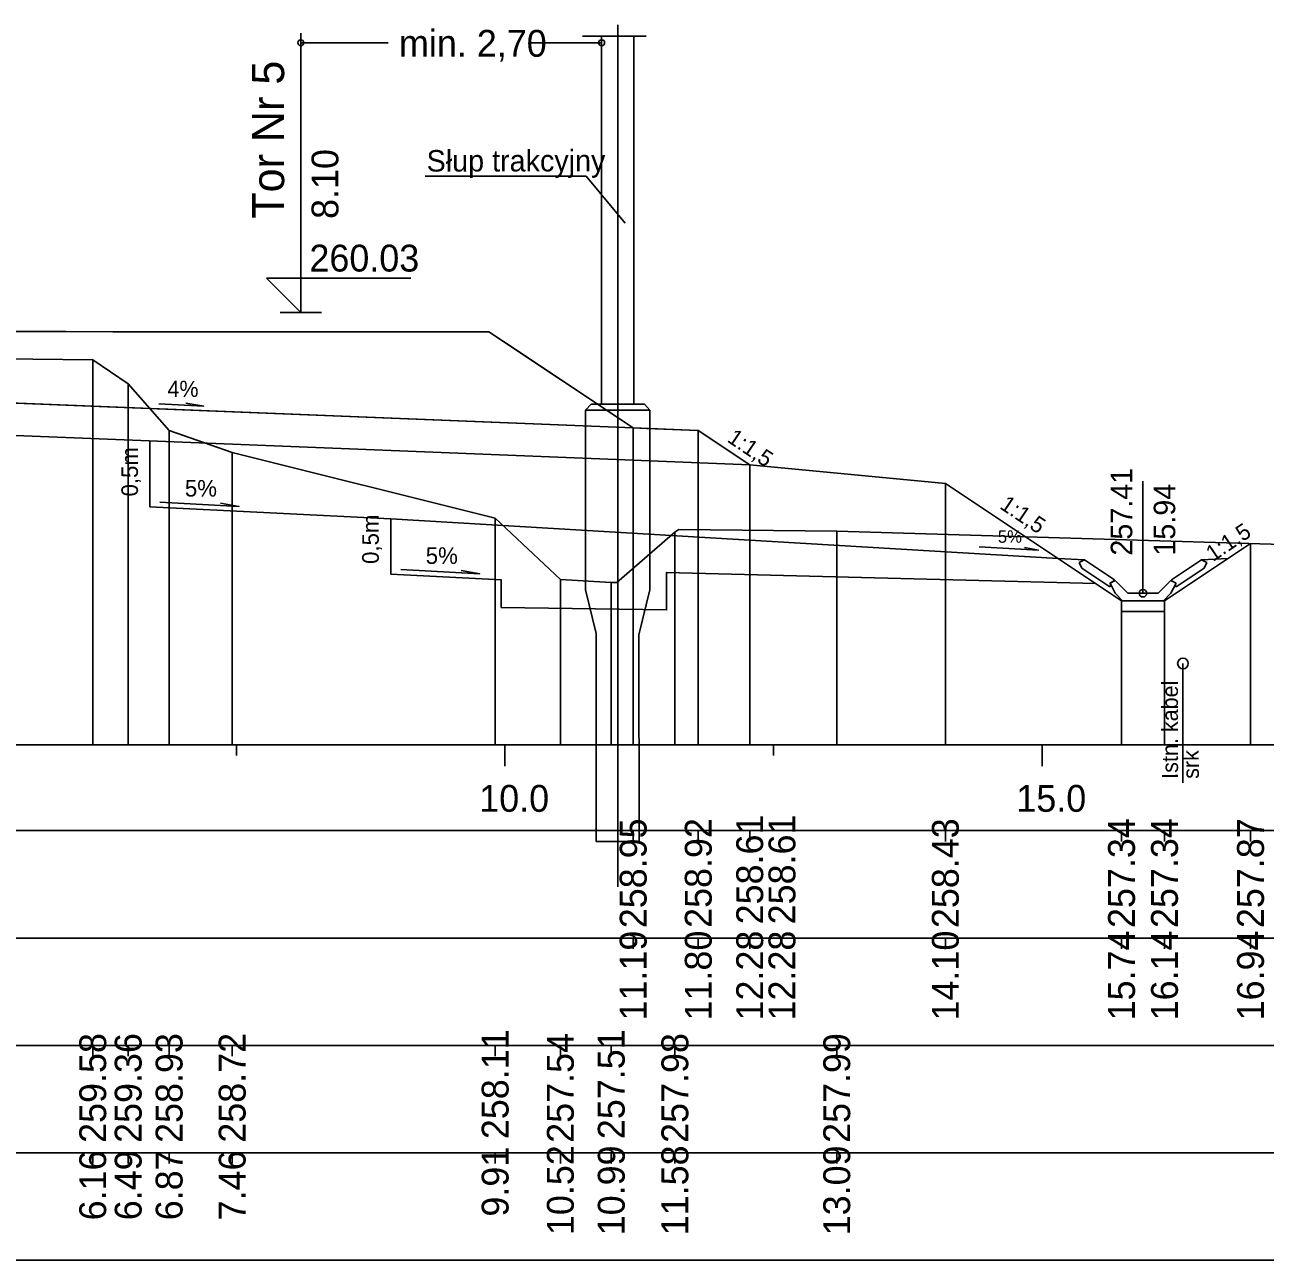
# Model space of a CAD drawing. Extents: x 6516023 to 6560129, y 5513077 to 5529206.
# Drawn here: x 6516562.99 to 6516574.54, y 5514501.31 to 5514512.81 of the extents above; entities that cross this region are included whole.
import ezdxf

# ---------------------------------------------------------------- set-up
doc = ezdxf.new("R2010")
doc.units = 0
for name, color, linetype in [('IR_default', 7, 'Continuous'), ('TOR_PRZEK_N-branze', 7, 'Continuous'), ('TOR_PRZEK_P-kable', 7, 'Continuous'), ('TOR_PRZEK_P-komponent', 7, 'Continuous'), ('TOR_PRZEK_P-odwodnienie', 7, 'Continuous'), ('TOR_PRZEK_P-opisy', 7, 'Continuous'), ('TOR_PRZEK_P-schodkowanie+wymiana', 7, 'Continuous'), ('TOR_PRZEK_P-tabelka istniejace', 7, 'Continuous'), ('TOR_PRZEK_P-tabelka projektowane', 7, 'Continuous'), ('TOR_PRZEK_P-teren istniejacy', 7, 'Continuous'), ('TOR_PRZEK_P-tory projektowane', 7, 'Continuous'), ('TOR_PRZEK_P-uklad odniesienia', 7, 'Continuous'), ('TOR_PRZEK_P-warstwa ochronna I', 7, 'Continuous'), ('TOR_PRZEK_P-warstwa ochronna II', 7, 'Continuous'), ('TOR_PS_T-skarpy projektowane', 7, 'Continuous')]:
    doc.layers.add(name, color=color, linetype=linetype)

msp = doc.modelspace()

# ---------------------------------------------------------------- linework, layer by layer
at = {"layer": 'IR_default'}
msp.add_lwpolyline([(6516561.866, 5514509.952), (6516563.263, 5514509.952), (6516563.374, 5514509.952), (6516563.813, 5514509.951), (6516564.521, 5514509.951), (6516567.313, 5514509.951), (6516567.586, 5514509.769), (6516568.657, 5514509.055), (6516568.78, 5514509.05), (6516569.263, 5514509.031), (6516569.393, 5514508.945), (6516569.742, 5514508.712), (6516571.563, 5514508.539), (6516573.203, 5514507.446), (6516573.603, 5514507.446), (6516574.404, 5514507.98)], dxfattribs=at)
at = {"layer": 'TOR_PRZEK_N-branze'}
for p, q in [((6516568.777, 5514512.704), (6516568.185, 5514512.704)), ((6516568.513, 5514504.783), (6516568.513, 5514512.808))]:
    msp.add_line(p, q, dxfattribs=at)
for points in [[(6516568.363, 5514512.704), (6516568.363, 5514509.276)], [(6516568.663, 5514509.276), (6516568.663, 5514512.704)], [(6516568.813, 5514509.219), (6516568.761, 5514509.276), (6516568.265, 5514509.276), (6516568.213, 5514509.219)], [(6516568.213, 5514509.219), (6516568.213, 5514507.548), (6516568.313, 5514507.14), (6516568.313, 5514505.204), (6516568.713, 5514505.204), (6516568.71, 5514507.129), (6516568.813, 5514507.548), (6516568.813, 5514509.219), (6516568.213, 5514509.219)]]:
    msp.add_lwpolyline(points, dxfattribs=at)
at = {"layer": 'TOR_PRZEK_P-kable'}
msp.add_line((6516573.775, 5514506.862), (6516573.775, 5514505.752), dxfattribs=at)
msp.add_circle((6516573.775, 5514506.862), 0.05, dxfattribs=at)
at = {"layer": 'TOR_PRZEK_P-komponent'}
msp.add_lwpolyline([(6516551.348, 5514509.951), (6516553.098, 5514509.951), (6516551.979, 5514509.951), (6516554.848, 5514509.951), (6516555.713, 5514509.951), (6516557.463, 5514509.951), (6516559.213, 5514509.951), (6516559.763, 5514509.952), (6516561.513, 5514509.952), (6516563.263, 5514509.952), (6516563.813, 5514509.951), (6516567.313, 5514509.951), (6516568.657, 5514509.055), (6516559.488, 5514509.422), (6516549.985, 5514509.042)], close=True, dxfattribs=at)
at = {"layer": 'TOR_PRZEK_P-odwodnienie'}
for p, q in [((6516573.403, 5514507.516), (6516573.403, 5514508.56)), ((6516573.094, 5514507.575), (6516572.833, 5514507.749)), ((6516573.138, 5514507.642), (6516572.858, 5514507.828)), ((6516573.668, 5514507.642), (6516573.948, 5514507.828)), ((6516573.712, 5514507.575), (6516573.973, 5514507.749)), ((6516573.096, 5514507.611), (6516573.143, 5514507.635)), ((6516573.138, 5514507.642), (6516573.13, 5514507.629)), ((6516573.263, 5514507.516), (6516573.143, 5514507.635)), ((6516573.543, 5514507.516), (6516573.663, 5514507.635)), ((6516573.663, 5514507.635), (6516573.711, 5514507.611)), ((6516573.668, 5514507.642), (6516573.676, 5514507.629)), ((6516573.105, 5514507.592), (6516573.094, 5514507.575)), ((6516573.263, 5514507.516), (6516573.543, 5514507.516)), ((6516573.701, 5514507.592), (6516573.712, 5514507.575)), ((6516573.213, 5514507.446), (6516573.593, 5514507.446))]:
    msp.add_line(p, q, dxfattribs=at)
for points in [[(6516572.612, 5514507.84), (6516572.858, 5514507.828)], [(6516572.808, 5514507.802), (6516572.858, 5514507.828)], [(6516572.808, 5514507.802), (6516572.833, 5514507.749)], [(6516574.194, 5514507.84), (6516573.948, 5514507.828)], [(6516573.998, 5514507.802), (6516573.948, 5514507.828)], [(6516573.998, 5514507.802), (6516573.973, 5514507.749)], [(6516573.13, 5514507.629), (6516573.095, 5514507.61)], [(6516573.676, 5514507.629), (6516573.711, 5514507.61)], [(6516573.095, 5514507.61), (6516573.105, 5514507.592)], [(6516573.143, 5514507.516), (6516573.096, 5514507.611)], [(6516573.213, 5514507.446), (6516573.143, 5514507.516)], [(6516573.593, 5514507.446), (6516573.663, 5514507.516)], [(6516573.663, 5514507.516), (6516573.711, 5514507.611)], [(6516573.711, 5514507.61), (6516573.701, 5514507.592)], [(6516573.603, 5514507.446), (6516573.203, 5514507.446), (6516573.203, 5514507.346), (6516573.603, 5514507.346), (6516573.603, 5514507.446)]]:
    msp.add_lwpolyline(points, dxfattribs=at)
msp.add_circle((6516573.403, 5514507.516), 0.035, dxfattribs=at)
at = {"layer": 'TOR_PRZEK_P-opisy'}
for p, q in [((6516565.563, 5514512.496), (6516565.563, 5514512.731)), ((6516565.563, 5514512.641), (6516566.377, 5514512.641)), ((6516567.688, 5514512.641), (6516568.363, 5514512.641)), ((6516568.363, 5514512.24), (6516568.363, 5514512.475))]:
    msp.add_line(p, q, dxfattribs=at)
for points in [[(6516566.721, 5514511.398), (6516568.218, 5514511.398), (6516568.582, 5514510.961)], [(6516564.241, 5514509.278), (6516564.659, 5514509.259), (6516564.492, 5514509.287)]]:
    msp.add_lwpolyline(points, dxfattribs=at)
for centre in [(6516565.563, 5514512.641), (6516568.363, 5514512.641)]:
    msp.add_circle(centre, 0.0281, dxfattribs=at)
at = {"layer": 'TOR_PRZEK_P-schodkowanie+wymiana'}
for p, q in [((6516564.158, 5514508.935), (6516564.158, 5514508.32)), ((6516564.158, 5514508.32), (6516566.397, 5514508.208)), ((6516566.4, 5514508.208), (6516566.4, 5514507.693)), ((6516566.4, 5514508.208), (6516572.612, 5514507.84)), ((6516566.4, 5514507.693), (6516567.43, 5514507.642)), ((6516567.427, 5514507.642), (6516567.427, 5514507.383))]:
    msp.add_line(p, q, dxfattribs=at)
msp.add_lwpolyline([(6516567.427, 5514507.383), (6516568.968, 5514507.36), (6516568.968, 5514507.71), (6516572.963, 5514507.606)], dxfattribs=at)
at = {"layer": 'TOR_PRZEK_P-tabelka istniejace'}
for p, q in [((6516563.626, 5514503.206), (6516563.626, 5514503.306)), ((6516563.956, 5514503.206), (6516563.956, 5514503.306)), ((6516564.337, 5514503.206), (6516564.337, 5514503.306)), ((6516564.924, 5514503.206), (6516564.924, 5514503.306)), ((6516567.372, 5514503.206), (6516567.372, 5514503.306)), ((6516567.979, 5514503.206), (6516567.979, 5514503.306)), ((6516568.453, 5514503.206), (6516568.453, 5514503.306)), ((6516569.045, 5514503.206), (6516569.045, 5514503.306)), ((6516570.552, 5514503.206), (6516570.552, 5514503.306)), ((6516518.663, 5514502.306), (6516592.463, 5514502.306)), ((6516563.626, 5514502.206), (6516563.626, 5514502.306)), ((6516563.956, 5514502.206), (6516563.956, 5514502.306)), ((6516564.337, 5514502.206), (6516564.337, 5514502.306)), ((6516564.924, 5514502.206), (6516564.924, 5514502.306)), ((6516567.372, 5514502.206), (6516567.372, 5514502.306)), ((6516567.979, 5514502.206), (6516567.979, 5514502.306)), ((6516568.453, 5514502.206), (6516568.453, 5514502.306)), ((6516569.045, 5514502.206), (6516569.045, 5514502.306)), ((6516570.552, 5514502.206), (6516570.552, 5514502.306))]:
    msp.add_line(p, q, dxfattribs=at)
for points in [[(6516563.626, 5514509.69), (6516563.626, 5514506.306), (6516563.626, 5514506.176), (6516563.626, 5514506.106)], [(6516563.956, 5514509.466), (6516563.956, 5514506.306), (6516563.956, 5514506.176), (6516563.956, 5514506.106)], [(6516564.337, 5514509.032), (6516564.337, 5514506.306), (6516564.337, 5514506.176), (6516564.337, 5514506.106)], [(6516564.924, 5514508.826), (6516564.924, 5514506.306), (6516564.924, 5514506.176), (6516564.924, 5514506.106)], [(6516567.372, 5514508.216), (6516567.372, 5514506.306), (6516567.372, 5514506.176), (6516567.372, 5514506.106)], [(6516569.045, 5514508.084), (6516569.045, 5514506.306), (6516569.045, 5514506.176), (6516569.045, 5514506.106)], [(6516570.552, 5514508.095), (6516570.552, 5514506.306), (6516570.552, 5514506.176), (6516570.552, 5514506.106)], [(6516567.979, 5514507.645), (6516567.979, 5514506.306), (6516567.979, 5514506.176), (6516567.979, 5514506.106)], [(6516568.453, 5514507.617), (6516568.453, 5514506.306), (6516568.453, 5514506.176), (6516568.453, 5514506.106)]]:
    msp.add_lwpolyline(points, dxfattribs=at)
msp.add_lwpolyline([(6516518.663, 5514503.306), (6516518.663, 5514501.306), (6516592.463, 5514501.306), (6516592.463, 5514503.306)], close=True, dxfattribs=at)
at = {"layer": 'TOR_PRZEK_P-tabelka projektowane'}
for p, q in [((6516568.657, 5514505.206), (6516568.657, 5514505.306)), ((6516569.263, 5514505.206), (6516569.263, 5514505.306)), ((6516569.742, 5514505.206), (6516569.742, 5514505.306)), ((6516571.563, 5514505.206), (6516571.563, 5514505.306)), ((6516573.203, 5514505.206), (6516573.203, 5514505.306)), ((6516573.603, 5514505.206), (6516573.603, 5514505.306)), ((6516574.404, 5514505.206), (6516574.404, 5514505.306)), ((6516518.663, 5514504.306), (6516592.463, 5514504.306)), ((6516568.657, 5514504.206), (6516568.657, 5514504.306)), ((6516569.263, 5514504.206), (6516569.263, 5514504.306)), ((6516569.742, 5514504.206), (6516569.742, 5514504.306)), ((6516571.563, 5514504.206), (6516571.563, 5514504.306)), ((6516573.203, 5514504.206), (6516573.203, 5514504.306)), ((6516573.603, 5514504.206), (6516573.603, 5514504.306)), ((6516574.404, 5514504.206), (6516574.404, 5514504.306))]:
    msp.add_line(p, q, dxfattribs=at)
for points in [[(6516568.657, 5514509.055), (6516568.657, 5514506.306), (6516568.657, 5514506.176), (6516568.657, 5514506.106)], [(6516569.263, 5514509.031), (6516569.263, 5514506.306), (6516569.263, 5514506.176), (6516569.263, 5514506.106)], [(6516569.742, 5514508.712), (6516569.742, 5514506.306), (6516569.742, 5514506.176), (6516569.742, 5514506.106)], [(6516571.563, 5514508.539), (6516571.563, 5514506.306), (6516571.563, 5514506.176), (6516571.563, 5514506.106)], [(6516574.404, 5514507.98), (6516574.404, 5514506.306), (6516574.404, 5514506.176), (6516574.404, 5514506.106)], [(6516573.203, 5514507.446), (6516573.203, 5514506.306), (6516573.203, 5514506.176), (6516573.203, 5514506.106)], [(6516573.603, 5514507.446), (6516573.603, 5514506.306), (6516573.603, 5514506.176), (6516573.603, 5514506.106)]]:
    msp.add_lwpolyline(points, dxfattribs=at)
msp.add_lwpolyline([(6516518.663, 5514505.306), (6516518.663, 5514503.306), (6516592.463, 5514503.306), (6516592.463, 5514505.306)], close=True, dxfattribs=at)
at = {"layer": 'TOR_PRZEK_P-teren istniejacy'}
msp.add_lwpolyline([(6516549.398, 5514509.735), (6516550.209, 5514509.732), (6516550.556, 5514509.583), (6516551.058, 5514509.21), (6516551.261, 5514509.224), (6516551.802, 5514509.35), (6516552.063, 5514509.501), (6516552.346, 5514509.73), (6516552.503, 5514509.81), (6516554.695, 5514509.789), (6516563.626, 5514509.69), (6516563.956, 5514509.466), (6516564.337, 5514509.032), (6516564.924, 5514508.826), (6516567.372, 5514508.216), (6516567.979, 5514507.645), (6516568.453, 5514507.617), (6516568.506, 5514507.616), (6516569.045, 5514508.084), (6516569.081, 5514508.109), (6516570.552, 5514508.095), (6516578.742, 5514507.85)], dxfattribs=at)
at = {"layer": 'TOR_PRZEK_P-tory projektowane'}
for p, q in [((6516565.563, 5514511.009), (6516565.563, 5514512.641)), ((6516565.563, 5514511.009), (6516565.563, 5514510.131)), ((6516565.563, 5514510.131), (6516565.244, 5514510.45)), ((6516565.244, 5514510.45), (6516566.588, 5514510.45)), ((6516565.371, 5514510.131), (6516565.755, 5514510.131))]:
    msp.add_line(p, q, dxfattribs=at)
at = {"layer": 'TOR_PRZEK_P-uklad odniesienia'}
for p, q in [((6516522.463, 5514506.106), (6516592.463, 5514506.106)), ((6516564.963, 5514506.006), (6516564.963, 5514506.106)), ((6516567.463, 5514505.906), (6516567.463, 5514506.106)), ((6516569.963, 5514506.006), (6516569.963, 5514506.106)), ((6516572.463, 5514505.906), (6516572.463, 5514506.106))]:
    msp.add_line(p, q, dxfattribs=at)
at = {"layer": 'TOR_PRZEK_P-warstwa ochronna I'}
msp.add_lwpolyline([(6516548.92, 5514508.699), (6516559.488, 5514509.122), (6516569.742, 5514508.712)], dxfattribs=at)
at = {"layer": 'TOR_PRZEK_P-warstwa ochronna II'}
msp.add_lwpolyline([(6516537.357, 5514508.272), (6516538.827, 5514508.304), (6516540.728, 5514507.036), (6516541.128, 5514507.036), (6516543.098, 5514508.367), (6516548.92, 5514508.699), (6516549.398, 5514509.019), (6516549.985, 5514509.042), (6516558.213, 5514509.371), (6516559.488, 5514509.422), (6516560.763, 5514509.372), (6516568.657, 5514509.055), (6516569.263, 5514509.031), (6516569.742, 5514508.712), (6516571.563, 5514508.539), (6516573.203, 5514507.446), (6516573.603, 5514507.446), (6516574.404, 5514507.98)], dxfattribs=at)
at = {"layer": 'TOR_PS_T-skarpy projektowane'}
for points in [[(6516564.252, 5514508.365), (6516564.987, 5514508.325), (6516564.814, 5514508.356)], [(6516571.878, 5514507.947), (6516572.429, 5514507.918), (6516572.299, 5514507.941)], [(6516566.493, 5514507.738), (6516567.229, 5514507.698), (6516567.056, 5514507.729)]]:
    msp.add_lwpolyline(points, dxfattribs=at)

# ---------------------------------------------------------------- texts
at = {"layer": 'TOR_PRZEK_P-kable'}
for s, height, p in [('Istn. kabel', 0.14999, (6516573.729, 5514505.788)), ('srk', 0.15, (6516573.923, 5514505.788))]:
    msp.add_text(s, height=height, rotation=90.0511, dxfattribs=at).set_placement(p)
at = {"layer": 'TOR_PRZEK_P-odwodnienie'}
for s, p in [('257.41', (6516573.303, 5514507.866)), ('15.94', (6516573.703, 5514507.866))]:
    msp.add_text(s, height=0.2, rotation=90, dxfattribs=at).set_placement(p)
at = {"layer": 'TOR_PRZEK_P-opisy'}
msp.add_text('min. 2,70', height=0.25, dxfattribs=at).set_placement((6516566.477, 5514512.511))
for s, height, rotation, p in [('Słup trakcyjny', 0.2, 0.0511, (6516566.734, 5514511.442)), ('4%', 0.15, 359.8485, (6516564.321, 5514509.344)), ('1:1,5', 0.15, 325.9299, (6516569.523, 5514508.933)), ('1:1,5', 0.15, 325.9299, (6516572.06, 5514508.312)), ('1:1,5', 0.15, 34.0701, (6516574.054, 5514507.805))]:
    msp.add_text(s, height=height, rotation=rotation, dxfattribs=at).set_placement(p)
at = {"layer": 'TOR_PRZEK_P-schodkowanie+wymiana'}
for p in [(6516564.047, 5514508.417), (6516566.289, 5514507.789)]:
    msp.add_text('0,5m', height=0.1545, rotation=90, dxfattribs=at).set_placement(p)
at = {"layer": 'TOR_PRZEK_P-tabelka istniejace'}
for s, p in [('259.58', (6516563.751, 5514502.398)), ('259.36', (6516564.081, 5514502.398)), ('258.93', (6516564.462, 5514502.398)), ('258.72', (6516565.049, 5514502.4)), ('258.11', (6516567.497, 5514502.433)), ('257.54', (6516568.104, 5514502.399)), ('257.51', (6516568.578, 5514502.433)), ('257.98', (6516569.17, 5514502.398)), ('257.99', (6516570.677, 5514502.398)), ('6.16', (6516563.751, 5514501.677)), ('6.49', (6516564.081, 5514501.678)), ('6.87', (6516564.462, 5514501.678)), ('7.46', (6516565.049, 5514501.677)), ('9.91', (6516567.497, 5514501.712)), ('10.52', (6516568.104, 5514501.54)), ('10.99', (6516568.578, 5514501.538)), ('11.58', (6516569.17, 5514501.538)), ('13.09', (6516570.677, 5514501.538))]:
    msp.add_text(s, height=0.25, rotation=90, dxfattribs=at).set_placement(p)
at = {"layer": 'TOR_PRZEK_P-tabelka projektowane'}
for s, p in [('258.61', (6516569.867, 5514504.433)), ('258.61', (6516570.167, 5514504.433)), ('258.95', (6516568.782, 5514504.397)), ('258.92', (6516569.388, 5514504.4)), ('258.43', (6516571.688, 5514504.398)), ('257.34', (6516573.328, 5514504.399)), ('257.34', (6516573.728, 5514504.399)), ('257.87', (6516574.529, 5514504.398)), ('11.19', (6516568.782, 5514503.538)), ('11.80', (6516569.388, 5514503.538)), ('12.28', (6516569.867, 5514503.538)), ('12.28', (6516570.167, 5514503.538)), ('14.10', (6516571.688, 5514503.538)), ('15.74', (6516573.328, 5514503.539)), ('16.14', (6516573.728, 5514503.539)), ('16.94', (6516574.529, 5514503.539))]:
    msp.add_text(s, height=0.25, rotation=90, dxfattribs=at).set_placement(p)
at = {"layer": 'TOR_PRZEK_P-tory projektowane'}
for s, height, p in [('Tor Nr 5', 0.3, (6516565.408, 5514511.003)), ('8.10', 0.25, (6516565.913, 5514511.001))]:
    msp.add_text(s, height=height, rotation=90, dxfattribs=at).set_placement(p)
msp.add_text('260.03', height=0.25, dxfattribs=at).set_placement((6516565.643, 5514510.511))
at = {"layer": 'TOR_PRZEK_P-uklad odniesienia'}
for s, p in [('10.0', (6516567.224, 5514505.481)), ('15.0', (6516572.224, 5514505.481))]:
    msp.add_text(s, height=0.25, dxfattribs=at).set_placement(p)
at = {"layer": 'TOR_PS_T-skarpy projektowane'}
for height, p in [(0.1545, (6516564.484, 5514508.416)), (0.1159, (6516572.052, 5514507.986)), (0.1545, (6516566.726, 5514507.789))]:
    msp.add_text('5%', height=height, dxfattribs=at).set_placement(p)

doc.saveas('drawing.dxf')
